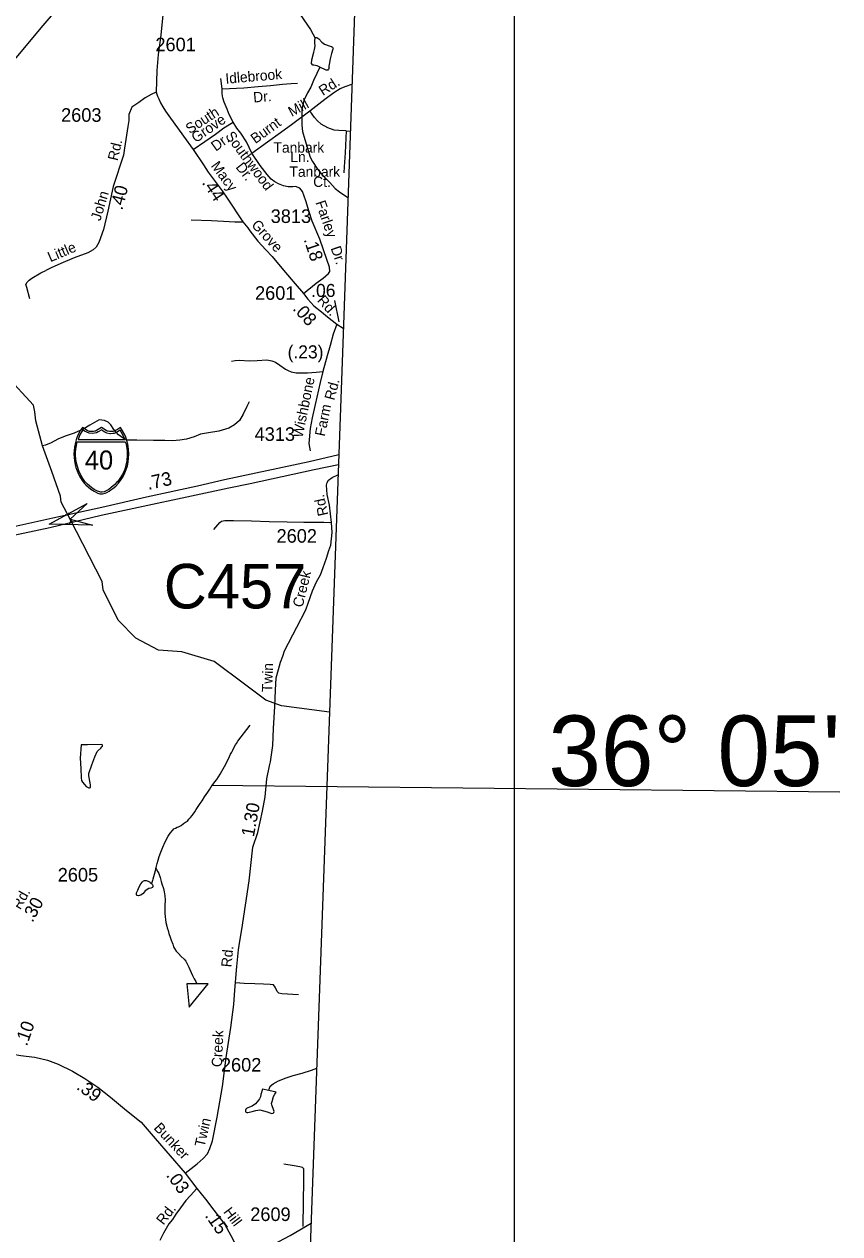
# Model space of a CAD drawing. Extents: x 1547597 to 1699558, y 810033 to 920809.
# Drawn here: x 1689618 to 1697125, y 846092 to 857223 of the extents above; entities that cross this region are included whole.
import ezdxf

# ---------------------------------------------------------------- set-up
doc = ezdxf.new("R2010")
doc.units = 0
for name, color, linetype in [('Exist Boundary Political CountyLine', 7, 'Continuous'), ('Exist Hydrographic Creek Single Shore', 7, 'Continuous'), ('Exist Hydrographic Misc Water Feature', 7, 'Continuous'), ('Exist Road Non-System Type 51', 7, 'Continuous'), ('Exist Road Non-System Type 51 Label', 7, 'Continuous'), ('Exist Road Primary Interstate Divided Center Attributed', 7, 'Continuous'), ('Exist Road Primary Interstate Mileage Hundredths English Label', 7, 'Continuous'), ('Exist Road Primary Interstate Shield CELL', 7, 'Continuous'), ('Exist Road Primary Interstate Shield Number Label', 7, 'Continuous'), ('Exist Road Secondary Mileage Hundredths English Label', 7, 'Continuous'), ('Exist Road Secondary Structure Culvert Attributed CELL', 7, 'Continuous'), ('Exist Road Secondary Structure Culvert CELL', 7, 'Continuous'), ('Exist Road Secondary Structure Culvert Number Label', 7, 'Continuous'), ('Exist Road Secondary Type 51 Attributed', 7, 'Continuous'), ('Exist Road Secondary Type 51 Label', 7, 'Continuous'), ('Exist Road Secondary Type 51 Number Label', 7, 'Continuous'), ('Exist Utilities Electrical Transmission Line', 7, 'Continuous'), ('Map Preparation Inset Cut Line', 7, 'Continuous'), ('Map Preparation Longitude Latitude Label', 7, 'Continuous'), ('Map Preparation Longitude Latitude Lines', 7, 'Continuous')]:
    doc.layers.add(name, color=color, linetype=linetype)

msp = doc.modelspace()

# ---------------------------------------------------------------- linework, layer by layer
at = {"layer": 'Exist Boundary Political CountyLine'}
msp.add_lwpolyline([(1693533, 878638), (1693520, 877350), (1693492, 876610), (1693454, 875668), (1693430, 875135), (1693375, 874115), (1693331, 873314), (1693284, 872476), (1693251, 871813), (1693208, 871017), (1693161, 870131), (1693122, 869369), (1693087, 868609), (1693047, 867715), (1693007, 866759), (1692985, 866061), (1692762, 860284), (1692553, 854372), (1692258, 846141), (1691699, 830912), (1691457, 824436)], dxfattribs=at)
at = {"layer": 'Exist Hydrographic Creek Single Shore'}
msp.add_lwpolyline([(1692428, 850891), (1691988, 850952), (1691842, 851002), (1691645, 851149), (1691367, 851360), (1691070, 851449), (1690856, 851462), (1690647, 851572), (1690482, 851740), (1690344, 852018), (1690336, 852094), (1690041, 852669), (1689959, 852824), (1689953, 852880), (1689872, 853108), (1689787, 853343), (1689724, 853574), (1689715, 853656), (1689703, 853718), (1689456, 853986)], dxfattribs=at)
at = {"layer": 'Exist Hydrographic Misc Water Feature'}
for points in [[(1691649, 858118), (1691672, 858093), (1691696, 858055), (1691710, 858013), (1691721, 857965), (1691743, 857915), (1691785, 857834), (1691834, 857770), (1691902, 857705), (1691971, 857617), (1692037, 857509), (1692126, 857360), (1692253, 857175), (1692296, 857094)], [(1692340, 856827), (1692315, 856839), (1692285, 856845), (1692274, 856847), (1692264, 856863), (1692266, 856895), (1692284, 856965), (1692290, 856989), (1692295, 857023), (1692293, 857053), (1692293, 857073), (1692296, 857094)], [(1692296, 857094), (1692299, 857099), (1692303, 857101), (1692308, 857101), (1692313, 857101), (1692331, 857089), (1692357, 857058), (1692381, 857038), (1692425, 857023), (1692447, 857017), (1692455, 857012), (1692460, 857006), (1692461, 857001), (1692460, 856994), (1692448, 856954), (1692434, 856904), (1692424, 856852), (1692421, 856837), (1692422, 856828), (1692424, 856820), (1692423, 856814), (1692419, 856809), (1692413, 856800), (1692409, 856800), (1692399, 856801), (1692340, 856827)], [(1692340, 856827), (1692313, 856770), (1692282, 856706), (1692255, 856644), (1692225, 856593), (1692193, 856521), (1692174, 856439), (1692175, 856370), (1692175, 856293), (1692180, 856237), (1692201, 856163), (1692250, 856000), (1692272, 855961), (1692319, 855889), (1692366, 855830), (1692430, 855765), (1692480, 855710), (1692519, 855681), (1692597, 855629)], [(1691690, 853748), (1691668, 853705), (1691634, 853636), (1691601, 853577), (1691555, 853537), (1691501, 853505), (1691409, 853478), (1691315, 853462), (1691240, 853451), (1691182, 853427), (1691112, 853406), (1691052, 853394), (1690984, 853388), (1690912, 853393), (1690808, 853391), (1690654, 853396), (1690610, 853394), (1690570, 853396), (1690530, 853413), (1690486, 853446), (1690444, 853495), (1690416, 853537), (1690391, 853562), (1690357, 853575), (1690307, 853582), (1690224, 853532), (1690168, 853499), (1690078, 853461), (1689996, 853432), (1689928, 853406), (1689867, 853372), (1689813, 853349), (1689787, 853343)], [(1690830, 849454), (1690833, 849463), (1690841, 849501), (1690850, 849531), (1690862, 849565), (1690876, 849605), (1690894, 849650), (1690915, 849699), (1690944, 849750), (1690963, 849780), (1690982, 849804), (1690997, 849819), (1691010, 849826), (1691027, 849833), (1691039, 849838), (1691051, 849843), (1691063, 849851), (1691085, 849867), (1691103, 849879), (1691121, 849891), (1691135, 849907), (1691149, 849922), (1691163, 849941), (1691173, 849955), (1691188, 849976), (1691202, 849996), (1691226, 850034), (1691238, 850052), (1691255, 850076), (1691279, 850112), (1691294, 850134), (1691307, 850155), (1691326, 850183), (1691340, 850205), (1691358, 850229), (1691374, 850251), (1691392, 850274), (1691406, 850298), (1691421, 850322), (1691437, 850350), (1691473, 850414), (1691484, 850436), (1691498, 850463), (1691518, 850506), (1691529, 850523), (1691539, 850543), (1691551, 850569), (1691563, 850591), (1691571, 850605), (1691586, 850626), (1691698, 850772)], [(1690144, 850593), (1690134, 850469), (1690139, 850373), (1690143, 850287), (1690147, 850264), (1690155, 850247), (1690172, 850226), (1690190, 850208), (1690212, 850197), (1690220, 850195), (1690228, 850200), (1690228, 850211), (1690228, 850225), (1690215, 850292), (1690213, 850306), (1690214, 850329), (1690241, 850409), (1690269, 850480), (1690291, 850532), (1690296, 850538), (1690324, 850562), (1690333, 850572), (1690338, 850580), (1690339, 850589), (1690334, 850595), (1690200, 850592), (1690144, 850593)], [(1690830, 849454), (1690825, 849433), (1690815, 849400), (1690808, 849378), (1690802, 849357), (1690798, 849343), (1690790, 849317)], [(1690830, 849454), (1690837, 849445), (1690849, 849423), (1690857, 849409), (1690870, 849371), (1690880, 849333), (1690886, 849313), (1690900, 849271), (1690907, 849239), (1690913, 849201), (1690915, 849166), (1690914, 849115), (1690912, 849070), (1690912, 849042), (1690917, 849009), (1690920, 848986), (1690923, 848958), (1690930, 848922), (1690935, 848907), (1690942, 848882), (1690950, 848856), (1690962, 848822), (1690971, 848794), (1690985, 848758), (1690993, 848734), (1691001, 848717), (1691018, 848692), (1691038, 848671), (1691064, 848645), (1691090, 848619), (1691106, 848600), (1691133, 848546), (1691143, 848524), (1691155, 848498), (1691167, 848470), (1691184, 848438), (1691198, 848414), (1691208, 848394)], [(1690790, 849317), (1690797, 849310), (1690801, 849297), (1690801, 849288), (1690798, 849279), (1690785, 849272), (1690764, 849269), (1690732, 849247), (1690712, 849223), (1690691, 849209), (1690679, 849206), (1690669, 849203), (1690657, 849206), (1690651, 849214), (1690652, 849230), (1690664, 849256), (1690677, 849286), (1690693, 849314), (1690707, 849331), (1690716, 849341), (1690726, 849345), (1690740, 849343), (1690758, 849336), (1690771, 849330), (1690779, 849326), (1690790, 849317)], [(1691208, 848394), (1691187, 848394), (1691116, 848394), (1691136, 848179), (1691312, 848393), (1691208, 848394)], [(1691871, 847411), (1691874, 847422), (1691882, 847450), (1691911, 847471), (1691959, 847499), (1692030, 847527), (1692094, 847550), (1692178, 847571), (1692263, 847598), (1692311, 847616)], [(1691871, 847411), (1691812, 847423), (1691797, 847373), (1691792, 847354), (1691784, 847333), (1691776, 847321), (1691764, 847308), (1691747, 847288), (1691717, 847268), (1691693, 847259), (1691677, 847253), (1691664, 847247), (1691658, 847239), (1691654, 847229), (1691656, 847215), (1691661, 847212), (1691667, 847210), (1691676, 847209), (1691716, 847217), (1691750, 847226), (1691786, 847232), (1691856, 847215), (1691880, 847207), (1691898, 847201), (1691909, 847202), (1691916, 847208), (1691918, 847217), (1691916, 847227), (1691897, 847279), (1691896, 847293), (1691900, 847311), (1691914, 847355), (1691925, 847377), (1691937, 847397), (1691871, 847411)]]:
    msp.add_lwpolyline(points, dxfattribs=at)
at = {"layer": 'Exist Road Non-System Type 51'}
for p, q in [((1691439, 856627), (1691427, 856723)), ((1692582, 856241), (1692619, 856238)), ((1692617, 856205), (1692617, 856205))]:
    msp.add_line(p, q, dxfattribs=at)
for points in [[(1691439, 856627), (1691639, 856637), (1691771, 856650), (1691886, 856660), (1691996, 856670), (1692074, 856676), (1692134, 856681)], [(1691543, 856321), (1691506, 856392), (1691487, 856440), (1691460, 856507), (1691447, 856545), (1691440, 856581), (1691439, 856627)], [(1692247, 856425), (1692385, 856534), (1692469, 856596), (1692527, 856632), (1692581, 856654), (1692634, 856670)], [(1691715, 856035), (1691859, 856140), (1691977, 856226), (1692091, 856310), (1692247, 856425)], [(1692582, 856241), (1692514, 856245), (1692470, 856247), (1692412, 856268), (1692351, 856303), (1692317, 856333), (1692290, 856364), (1692247, 856425)], [(1691175, 856070), (1691281, 856144), (1691380, 856212), (1691457, 856269), (1691543, 856321)], [(1691715, 856035), (1691665, 856142), (1691613, 856219), (1691574, 856266), (1691543, 856321)], [(1692582, 856241), (1692572, 856039), (1692564, 855912), (1692561, 855854)], [(1692240, 855497), (1692209, 855599), (1692181, 855685), (1692156, 855715), (1692115, 855729), (1692092, 855728), (1692048, 855728), (1692005, 855737), (1691960, 855754), (1691924, 855774), (1691892, 855797), (1691855, 855840), (1691791, 855923), (1691715, 856035)], [(1691154, 855422), (1691342, 855416), (1691454, 855410), (1691556, 855404), (1691632, 855405)], [(1689669, 854696), (1689643, 854799), (1689635, 854827), (1689646, 854849), (1689664, 854868), (1689688, 854886), (1689771, 854934), (1689817, 854957)], [(1692496, 854463), (1692463, 854371), (1692435, 854268), (1692406, 854172), (1692368, 854028), (1692341, 853927), (1692296, 853724), (1692270, 853600), (1692251, 853502), (1692238, 853365), (1692251, 853298)], [(1691526, 854121), (1691560, 854130), (1691599, 854131), (1691688, 854126), (1691763, 854127), (1691850, 854134), (1691898, 854126), (1691930, 854113), (1691971, 854087), (1692024, 854050), (1692047, 854036), (1692075, 854024), (1692120, 854016), (1692226, 854015), (1692305, 854022), (1692368, 854028)], [(1691365, 852573), (1691420, 852639), (1691434, 852649), (1691466, 852657), (1691546, 852655), (1691710, 852652), (1691872, 852646), (1692038, 852645), (1692192, 852640), (1692303, 852640), (1692375, 852640), (1692448, 852637)], [(1692142, 848291), (1691989, 848300), (1691961, 848308), (1691947, 848323), (1691928, 848363), (1691914, 848383), (1691882, 848388), (1691822, 848391), (1691740, 848393), (1691642, 848395), (1691562, 848401)], [(1692187, 846159), (1692188, 846391), (1692192, 846577), (1692192, 846689), (1692180, 846703), (1692154, 846710), (1692103, 846717), (1692009, 846733)]]:
    msp.add_lwpolyline(points, dxfattribs=at)
at = {"layer": 'Exist Road Primary Interstate Divided Center Attributed'}
for points in [[(1692513, 853262), (1692240, 853197), (1691461, 853029), (1691214, 852973), (1690745, 852870), (1690334, 852777), (1689881, 852679), (1689326, 852556), (1689005, 852485), (1688906, 852465), (1688725, 852427)], [(1688748, 852348), (1689361, 852489), (1689855, 852592), (1690328, 852705), (1691502, 852957), (1691697, 852998), (1692288, 853126), (1692510, 853173)]]:
    msp.add_lwpolyline(points, dxfattribs=at)
at = {"layer": 'Exist Road Primary Interstate Shield CELL'}
for points in [[(1690330, 852902), (1690339, 852902), (1690352, 852905), (1690364, 852909), (1690378, 852915), (1690399, 852927), (1690416, 852937), (1690435, 852950), (1690461, 852973), (1690487, 853001), (1690510, 853032), (1690529, 853061), (1690545, 853094), (1690558, 853125), (1690569, 853160), (1690576, 853194), (1690579, 853230), (1690582, 853270), (1690579, 853314), (1690571, 853360), (1690564, 853388), (1690553, 853422), (1690544, 853444), (1690523, 853482), (1690504, 853512), (1690477, 853493), (1690459, 853483), (1690449, 853478), (1690438, 853476), (1690417, 853474), (1690404, 853474), (1690392, 853477), (1690382, 853479), (1690374, 853483), (1690330, 853512), (1690285, 853483), (1690276, 853479), (1690267, 853477), (1690257, 853474), (1690242, 853474), (1690231, 853474), (1690219, 853476), (1690209, 853478), (1690199, 853483), (1690154, 853512), (1690136, 853486), (1690122, 853461), (1690106, 853425), (1690097, 853397), (1690090, 853374), (1690082, 853332), (1690077, 853296), (1690076, 853270), (1690081, 853205), (1690088, 853171), (1690095, 853143), (1690119, 853083), (1690137, 853049), (1690153, 853025), (1690174, 852998), (1690186, 852985), (1690231, 852946), (1690261, 852925), (1690285, 852913), (1690296, 852908), (1690313, 852903)], [(1690159, 853491), (1690148, 853474), (1690135, 853451), (1690125, 853428), (1690115, 853401), (1690547, 853401), (1690536, 853424), (1690526, 853446), (1690514, 853467), (1690501, 853487), (1690477, 853471), (1690459, 853463), (1690445, 853458), (1690433, 853456), (1690414, 853454), (1690406, 853455), (1690380, 853460), (1690362, 853468), (1690346, 853479), (1690332, 853491), (1690298, 853471), (1690283, 853464), (1690265, 853460), (1690246, 853457), (1690217, 853460), (1690194, 853468), (1690174, 853479)], [(1690549, 853380), (1690554, 853368), (1690560, 853341), (1690563, 853320), (1690567, 853296), (1690566, 853255), (1690564, 853212), (1690560, 853187), (1690555, 853164), (1690547, 853139), (1690536, 853105), (1690520, 853076), (1690500, 853044), (1690479, 853016), (1690469, 853005), (1690452, 852986), (1690419, 852960), (1690396, 852943), (1690368, 852926), (1690353, 852920), (1690337, 852916), (1690323, 852917), (1690306, 852922), (1690293, 852925), (1690263, 852941), (1690240, 852957), (1690200, 852990), (1690178, 853015), (1690158, 853044), (1690140, 853074), (1690121, 853114), (1690108, 853154), (1690098, 853197), (1690091, 853250), (1690091, 853282), (1690093, 853313), (1690096, 853329), (1690100, 853349), (1690107, 853380)]]:
    msp.add_lwpolyline(points, close=True, dxfattribs=at)
at = {"layer": 'Exist Road Secondary Mileage Hundredths English Label'}
msp.add_lwpolyline([(1692473, 854681), (1692514, 854483)], dxfattribs=at)
at = {"layer": 'Exist Road Secondary Structure Culvert Attributed CELL'}
msp.add_lwpolyline([(1690247, 852612), (1689847, 852622), (1690198, 852814), (1690041, 852669)], close=True, dxfattribs=at)
at = {"layer": 'Exist Road Secondary Structure Culvert CELL'}
for p, q in [((1690031, 852728), (1690021, 852704)), ((1689997, 852712), (1690021, 852704)), ((1690021, 852704), (1690047, 852649)), ((1690038, 852626), (1690047, 852649)), ((1690071, 852641), (1690047, 852649))]:
    msp.add_line(p, q, dxfattribs=at)
at = {"layer": 'Exist Road Secondary Type 51 Attributed'}
for p, q in [((1692496, 854463), (1692555, 854425)), ((1691101, 846651), (1691207, 846508))]:
    msp.add_line(p, q, dxfattribs=at)
for points in [[(1690935, 858533), (1690945, 858465), (1690954, 858422), (1690971, 858292), (1690982, 858201), (1690983, 858152), (1690982, 858077), (1690960, 857848), (1690940, 857683), (1690905, 857399), (1690888, 857249), (1690877, 857122), (1690852, 856943), (1690839, 856797), (1690834, 856597)], [(1690834, 856597), (1690787, 856576), (1690733, 856547), (1690672, 856503), (1690608, 856461), (1690582, 856392), (1690581, 856337), (1690573, 856283), (1690542, 856082), (1690531, 856017), (1690438, 855731), (1690388, 855502), (1690348, 855333), (1690305, 855213), (1690281, 855172), (1690254, 855146), (1690205, 855119), (1690078, 855072), (1689957, 855020), (1689866, 854982), (1689817, 854957)], [(1690834, 856597), (1690845, 856561), (1690859, 856537), (1690874, 856501), (1690893, 856464), (1690918, 856424), (1690951, 856379), (1691084, 856194), (1691175, 856070), (1691269, 855930), (1691313, 855861), (1691440, 855689), (1691486, 855622), (1691632, 855405), (1691677, 855348), (1691694, 855321), (1691769, 855228), (1691843, 855146), (1691900, 855087), (1692005, 854961), (1692113, 854835), (1692188, 854745)], [(1692188, 854745), (1692305, 854840), (1692369, 854887), (1692420, 854930), (1692430, 854949), (1692429, 854987), (1692405, 855058), (1692338, 855244), (1692270, 855411), (1692240, 855497)], [(1692188, 854745), (1692230, 854692), (1692283, 854633), (1692354, 854576), (1692411, 854531), (1692496, 854463)], [(1691101, 846651), (1691210, 846735), (1691266, 846784), (1691304, 846829), (1691327, 846878), (1691352, 846947), (1691395, 847166), (1691444, 847449), (1691477, 847716), (1691520, 847992), (1691548, 848201), (1691557, 848335), (1691575, 848552), (1691590, 848706), (1691604, 848786), (1691620, 848894), (1691689, 849342), (1691724, 849650), (1691768, 849786), (1691813, 849981), (1691837, 850113), (1691852, 850280), (1691875, 850399), (1691884, 850435), (1691907, 850585), (1691912, 850743), (1691926, 850946), (1691931, 851094), (1691937, 851208), (1691960, 851285), (1691976, 851353), (1691999, 851407), (1692015, 851458), (1692127, 851674), (1692210, 851835), (1692232, 851896), (1692272, 852010), (1692309, 852091), (1692344, 852155), (1692370, 852225), (1692402, 852309), (1692423, 852379), (1692442, 852430), (1692454, 852546), (1692448, 852637), (1692428, 852797), (1692406, 852894), (1692402, 852981), (1692406, 853005), (1692418, 853026), (1692452, 853052), (1692506, 853077)], [(1689427, 847760), (1689517, 847744), (1689586, 847732), (1689637, 847727), (1689715, 847717), (1689833, 847689), (1689931, 847653), (1690063, 847588), (1690175, 847521), (1690296, 847441), (1690414, 847349), (1690559, 847228), (1690694, 847119), (1690823, 846968), (1690963, 846809), (1691101, 846651)], [(1691207, 846508), (1691148, 846445), (1691105, 846398), (1691057, 846331), (1691014, 846273), (1690982, 846224), (1690951, 846183), (1690900, 846099), (1690867, 846031)], [(1691207, 846508), (1691287, 846412), (1691364, 846310), (1691466, 846177), (1691519, 846076), (1691570, 845981), (1691647, 845834)], [(1691647, 845834), (1691772, 845917), (1691910, 845994), (1692065, 846078), (1692260, 846189)]]:
    msp.add_lwpolyline(points, dxfattribs=at)
at = {"layer": 'Exist Utilities Electrical Transmission Line'}
msp.add_lwpolyline([(1689483, 856841), (1689794, 857212), (1690152, 857632)], dxfattribs=at)
at = {"layer": 'Map Preparation Inset Cut Line'}
msp.add_lwpolyline([(1694129, 831307), (1633724, 831307), (1633724, 874749), (1694129, 874749)], close=True, dxfattribs=at)
at = {"layer": 'Map Preparation Longitude Latitude Lines'}
msp.add_line((1691343, 850220), (1697125, 850159), dxfattribs=at)

# ---------------------------------------------------------------- texts
at = {"layer": 'Exist Road Non-System Type 51 Label'}
for s, rotation, p in [('Idlebrook', 4.8541, (1691474, 856675)), ('Rd.', 32.7758, (1692368, 856561)), ('Dr.', 4.8541, (1691730, 856502)), ('Mill', 28.9931, (1692081, 856368)), ('South', 32.8081, (1691143, 856210)), ('Grove', 34.4157, (1691198, 856128)), ('Burnt', 36.036, (1691746, 856119)), ('Dr.', 36.1491, (1691382, 856049)), ('Southwood', 306.4798, (1691465, 856194)), ('Dr.', 308.0058, (1691560, 855906))]:
    msp.add_text(s, height=95, rotation=rotation, dxfattribs=at).set_placement(p)
for s, p in [('Tanbark', (1691913, 856041)), ('Ln.', (1692068, 855955)), ('Tanbark', (1692060, 855819)), ('Ct.', (1692278, 855726))]:
    msp.add_text(s, height=95, dxfattribs=at).set_placement(p)
at = {"layer": 'Exist Road Primary Interstate Mileage Hundredths English Label'}
msp.add_text('.73', height=125, rotation=12.4028, dxfattribs=at).set_placement((1690760, 852937))
at = {"layer": 'Exist Road Primary Interstate Shield Number Label'}
msp.add_text('40', height=175, dxfattribs=at).set_placement((1690177, 853125))
at = {"layer": 'Exist Road Secondary Mileage Hundredths English Label'}
for s, rotation, p in [('.40', 75.5411, (1690521, 855506)), ('.44', 303.8661, (1691250, 855765)), ('.18', 288.6089, (1692189, 855242)), ('.08', 312.1371, (1692083, 854601)), ('(.23)', 0.2794, (1692043, 854147)), ('1.30', 79.4554, (1691732, 849740)), ('.30', 61.3609, (1689695, 848951)), ('.10', 70.76, (1689643, 847813)), ('.39', 323.7311, (1690092, 847429)), ('.03', 305.9896, (1690920, 846630)), ('.15', 304.7994, (1691277, 846259))]:
    msp.add_text(s, height=120, rotation=rotation, dxfattribs=at).set_placement(p)
msp.add_text('.06', height=120, dxfattribs=at).set_placement((1692260, 854713))
at = {"layer": 'Exist Road Secondary Structure Culvert Number Label'}
msp.add_text('C457', height=410.1, dxfattribs=at).set_placement((1690903, 851847))
at = {"layer": 'Exist Road Secondary Type 51 Label'}
for s, rotation, p in [('Rd.', 76.8694, (1690478, 855961)), ('Macy', 306.2601, (1691332, 855919)), ('John', 73.1642, (1690319, 855408)), ('Farley', 288.8848, (1692298, 855583)), ('Grove', 312.3569, (1691704, 855371)), ('Little', 23.0211, (1689859, 855032)), ('Dr.', 288.6089, (1692438, 855163)), ('Rd.', 312.1371, (1692309, 854677)), ('Wishbone', 78.3495, (1692179, 853412)), ('Rd.', 75.2022, (1692472, 853757)), ('Farm', 78.3579, (1692385, 853425)), ('Rd.', 102.3184, (1692418, 852709)), ('Creek', 76.3601, (1692180, 851851)), ('Twin', 87.9012, (1691900, 851075)), ('Rd.', 60.7076, (1689582, 849069)), ('Rd.', 84.3933, (1691525, 848542)), ('Creek', 87.5165, (1691438, 847625)), ('Bunker', 313.0161, (1690805, 847062)), ('Twin', 76.954, (1691278, 846885)), ('Rd.', 51.9538, (1690900, 846167)), ('Hill', 306.9599, (1691447, 846293))]:
    msp.add_text(s, height=95, rotation=rotation, dxfattribs=at).set_placement(p)
at = {"layer": 'Exist Road Secondary Type 51 Number Label'}
for s, p in [('2601', (1690826, 856974)), ('2603', (1689958, 856325)), ('3813', (1691887, 855394)), ('2601', (1691743, 854687)), ('4313', (1691739, 853389)), ('2602', (1691941, 852452)), ('2605', (1689927, 849334)), ('2602', (1691429, 847585)), ('2609', (1691699, 846210))]:
    msp.add_text(s, height=125, dxfattribs=at).set_placement(p)
at = {"layer": 'Map Preparation Longitude Latitude Label'}
msp.add_text("36° 05'", height=650, dxfattribs=at).set_placement((1694443, 850212))

doc.saveas('drawing.dxf')
